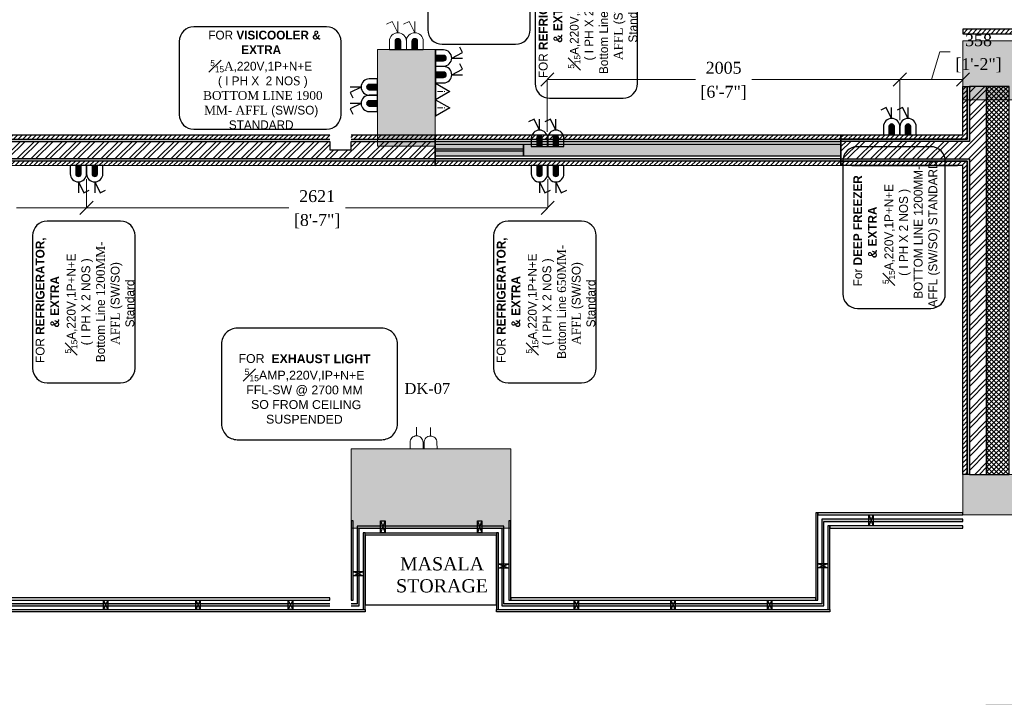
# Model space of a CAD drawing. Extents: x 3940905 to 4145695, y 925352 to 1109797.
# Tile 879 of 1056: x 4062425 to 4068023, y 1044466 to 1048318. Entities that reach past the tile are written whole.
import ezdxf
from ezdxf.enums import TextEntityAlignment as Align

# ---------------------------------------------------------------- set-up
doc = ezdxf.new("R2010")
doc.units = 0
doc.header["$LTSCALE"] = 750
doc.header["$MEASUREMENT"] = 0
doc.header["$PDMODE"] = 35
doc.header["$PDSIZE"] = 150
doc.layers.get('0').update_dxf_attribs({"linetype": 'CONTINUOUS', "lineweight": 0})
doc.layers.get('Defpoints').update_dxf_attribs({"linetype": 'CONTINUOUS'})
for name, color, linetype, lineweight in [('CIVIL WALLS', 7, 'CONTINUOUS', 30), ('CKD Dimensions', 7, 'CONTINUOUS', 0), ('CKD Equipments', 252, 'CONTINUOUS', 0), ('CKD-Electrical Point', 7, 'CONTINUOUS', 25), ('CKD-Electrical Text', 7, 'CONTINUOUS', 25), ('COLUMN', 1, 'CONTINUOUS', 9), ('ELE-TEXT', 255, 'CONTINUOUS', 25), ('FURN', 15, 'CONTINUOUS', 5)]:
    doc.layers.add(name, color=color, linetype=linetype, lineweight=lineweight)
for name, color, linetype in [('ELECTRICAL', 1, 'CONTINUOUS'), ('GLASS', 5, 'CONTINUOUS'), ('PARTITION', 16, 'CONTINUOUS'), ('PDF_A - TEXT', 7, 'CONTINUOUS'), ('S-Hatch_8', 7, 'CONTINUOUS'), ('SYM-ELECT', 240, 'CONTINUOUS'), ('TEXT', 7, 'CONTINUOUS')]:
    doc.layers.add(name, color=color, linetype=linetype)
doc.styles.add('ARIAL', font='arial.ttf')
doc.styles.add('CKD_Dimension Text', font='BOOKOS.TTF')
doc.dimstyles.new('CKD-Dimensions', dxfattribs={"dimscale": 1.5, "dimtxt": 45, "dimasz": 50, "dimexe": 0, "dimexo": 20, "dimgap": 20, "dimtad": 0, "dimdec": 0, "dimzin": 4, "dimdsep": 46, "dimtxsty": 'CKD_Dimension Text', "dimblk": 'OBLIQUE', "dimcen": 12, "dimclrd": 150, "dimclre": 150, "dimclrt": 7, "dimazin": 2, "dimtfac": 1, "dimtdec": 0, "dimtofl": 0, "dimtmove": 1, "dimatfit": 2, "dimfxl": 1, "dimtfillclr": 7, "dimtolj": 1, "dimtzin": 0, "dimlwd": -1, "dimlwe": -1, "dimarcsym": 0})
pattern_1 = [(45, (84350.27, 4605.532), (-13.25825215, 13.25825215), [])]
pattern_2 = [(50, (84350.27, 4605.532), (21.51780548, -1.88256405), [2.25, -24.75]), (355, (84350.27, 4605.532), (-4.16254001, 22.56576401), [1.8, -19.8]), (100.45144446, (84352.063, 4605.375), (17.3552654, 20.68319973), [1.91220576, -21.03426336]), (46.1842, (84350.27, 4611.532), (32.01723992, -4.96557842), [3.375, -37.125]), (96.6356355, (84352.938, 4611.118), (28.03985837, 29.22355802), [2.86831026, -31.5514128]), (351.184164, (84350.27, 4611.53), (28.03985835, 29.223558), [2.7, -29.70000003]), (21, (84353.27, 4610.032), (17.90721156, -12.07856672), [2.25, -24.75]), (326, (84353.27, 4610.032), (7.29945996, 21.75450135), [1.8, -19.8]), (71.45144474, (84354.762, 4609.025), (25.2066713, 9.67593458), [1.9122057, -21.03426336]), (37.5, (84350.2695, 4605.5316), (0.36479566, 9.986815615), [0, -19.56, 0, -20.1, 0, -19.875]), (7.5, (84350.27, 4605.532), (7.892086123, 11.832351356), [0, -11.46, 0, -19.11, 0, -7.575]), (327.5, (84343.5795, 4605.5316), (16.014673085, -0.676646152), [0, -7.5, 0, -23.4, 0, -31.05]), (317.5, (84340.58, 4605.532), (17.49558508, 3.00314947), [0, -9.75, 0, -15.54, 0, -22.05])]
pattern_3 = [(45, (84350.27, 4605.53), (-39.77475644, 39.77475644), []), (45, (84376.786, 4605.53), (-39.77475644, 39.77475644), [])]

# ---------------------------------------------------------------- blocks, each defined once
blk = doc.blocks.new('COLUMN')
at = {"layer": 'COLUMN'}
h = blk.add_hatch(color=1, dxfattribs=at)
h.dxf.hatch_style = 1
h.paths.add_polyline_path([(2683499, 965771.1), (2684448, 965771.1), (2684448, 965331.1), (2683499, 965331.1)])
h.paths.add_polyline_path([(2684238, 970191.1), (2683499, 970191.1), (2683499, 969191.1), (2684238, 969191.1)])
h.paths.add_polyline_path([(2687443, 969266.1), (2687038, 969266.1), (2687038, 970031.1), (2687443, 970031.1)])
h.paths.add_polyline_path([(2687108, 972041.4), (2687644, 972041.4), (2687644, 971756.1), (2687108, 971756.1)])
h.paths.add_polyline_path([(2683499, 973491.1), (2684408, 973491.1), (2684408, 973041.1), (2683499, 973041.1)])
h.paths.add_polyline_path([(2683649, 975761.1), (2683978, 975761.1), (2683978, 975211.1), (2683649, 975211.1)])
h.paths.add_polyline_path([(2686978, 975811.1), (2687728, 975811.1), (2687728, 975476.1), (2686978, 975476.1)])
h.paths.add_polyline_path([(2689869, 975851.1), (2689028, 975851.1), (2689028, 975556.1), (2689869, 975556.1)])
h.paths.add_polyline_path([(2686978, 973346.1), (2687644, 973346.1), (2687644, 973116.1), (2686978, 973116.1)])
h.paths.add_polyline_path([(2683824, 977646.1), (2684029, 977646.1), (2684029, 977211.1), (2683824, 977211.1)])
h.paths.add_polyline_path([(2683824, 979911.1), (2684104, 979911.1), (2684104, 980241.1), (2683824, 980241.1)])
h.paths.add_polyline_path([(2687804, 979891.1), (2688004, 979891.1), (2688004, 980241.1), (2687804, 980241.1)])
h.paths.add_polyline_path([(2691584, 979836.1), (2692014, 979836.1), (2692014, 980241.1), (2691584, 980241.1)])
h.paths.add_polyline_path([(2691696, 977346.1), (2692014, 977346.1), (2692014, 976786.1), (2691696, 976786.1)])
h.paths.add_polyline_path([(2687443, 965841.1), (2686813, 965841.1), (2686813, 965401.1), (2687443, 965401.1)])
h.paths.add_polyline_path([(2687468, 963421.1), (2686703, 963421.1), (2686703, 962976.1), (2687468, 962976.1)])
h.paths.add_polyline_path([(2684168, 963191.1), (2683399, 963191.1), (2683399, 962446.1), (2684168, 962446.1)])
h.paths.add_polyline_path([(2684448, 958916.1), (2683399, 958916.1), (2683399, 959356.1), (2684448, 959356.1)])
h.paths.add_polyline_path([(2684448, 957356.1), (2683414, 957356.1), (2683414, 956916.1), (2684448, 956916.1)])
h.paths.add_polyline_path([(2687458, 957436.1), (2686708, 957436.1), (2686708, 956996.1), (2687458, 956996.1)])
h.paths.add_polyline_path([(2687453, 959516.1), (2686693, 959516.1), (2686693, 959086.1), (2687453, 959086.1)])
h.paths.add_polyline_path([(2683414, 953326.1), (2684313, 953326.1), (2684313, 953776.1), (2683414, 953776.1)])
h.paths.add_polyline_path([(2683294, 952396.1), (2683768, 952396.1), (2683768, 951976.1), (2683294, 951976.1)])
h.paths.add_polyline_path([(2682464, 977841.1), (2681834, 977841.1), (2681834, 977051.1), (2682464, 977051.1)])
at = {"color": 2}
for points in [[(2686978, 975811.1), (2687728, 975811.1), (2687728, 975476.1), (2686978, 975476.1)], [(2683649, 975761.1), (2683978, 975761.1), (2683978, 975211.1), (2683649, 975211.1)], [(2683499, 973491.1), (2684408, 973491.1), (2684408, 973041.1), (2683499, 973041.1)], [(2686978, 973346.1), (2687644, 973346.1), (2687644, 973116.1), (2686978, 973116.1)]]:
    blk.add_lwpolyline(points, close=True, dxfattribs=at)
at = {"layer": 'COLUMN', "color": 1}
for points in [[(2686978, 975811.1), (2687728, 975811.1), (2687728, 975476.1), (2686978, 975476.1)], [(2683649, 975761.1), (2683978, 975761.1), (2683978, 975211.1), (2683649, 975211.1)], [(2683499, 973491.1), (2684408, 973491.1), (2684408, 973041.1), (2683499, 973041.1)], [(2686978, 973346.1), (2687644, 973346.1), (2687644, 973116.1), (2686978, 973116.1)]]:
    blk.add_lwpolyline(points, close=True, dxfattribs=at)
blk = doc.blocks.new('A$C41F15E28')
at = {"layer": 'CKD-Electrical Point'}
blk.add_hatch(color=7, dxfattribs=at).paths.add_polyline_path([(15.5, 0), (-15.5, 0), (-15.5, -46.4, 0.414214), (0, -61.9, 0.414214), (15.5, -46.4)])
at = {"layer": 'CKD-Electrical Point', "color": 7}
for p, q in [((0, -92.9), (-31, -154.8)), ((0, -92.9), (0, -154.8)), ((-31, -154.8), (-61.9, -139.3))]:
    blk.add_line(p, q, dxfattribs=at)
blk.add_lwpolyline([(-46.4, 0), (46.4, 0), (46.4, -46.4, -0.414214), (0, -92.9), (0, -92.9, -0.414214), (-46.4, -46.4), (-46.4, 0)], format="xyb", dxfattribs=at)
blk.add_lwpolyline([(-15.5, 0), (15.5, 0), (15.5, -46.4, -0.414214), (0, -61.9, -0.414214), (-15.5, -46.4)], format="xyb", close=True, dxfattribs=at)
blk = doc.blocks.new('WQEREYTI')
at = {"layer": 'CKD-Electrical Point', "lineweight": 0}
blk.add_hatch(color=4, dxfattribs=at).paths.add_polyline_path([(5560326.96, 630080.87), (5560326.96, 630079.63), (5560328.82, 630079.63, 0.414214), (5560329.44, 630080.25, 0.414214), (5560328.82, 630080.87)])
at = {"layer": 'CKD-Electrical Point', "color": 4, "lineweight": 0}
for p, q in [((5560330.68, 630080.25), (5560333.16, 630080.25)), ((5560330.68, 630080.25), (5560333.16, 630079.01)), ((5560333.16, 630079.01), (5560332.54, 630077.77))]:
    blk.add_line(p, q, dxfattribs=at)
blk.add_lwpolyline([(5560326.96, 630078.39), (5560326.96, 630082.11), (5560328.82, 630082.11, -0.414214), (5560330.68, 630080.25), (5560330.68, 630080.25, -0.414214), (5560328.82, 630078.39), (5560326.96, 630078.39)], format="xyb", dxfattribs=at)
blk.add_lwpolyline([(5560326.96, 630079.63), (5560326.96, 630080.87), (5560328.82, 630080.87, -0.414214), (5560329.44, 630080.25, -0.414214), (5560328.82, 630079.63)], format="xyb", close=True, dxfattribs=at)
blk = doc.blocks.new('socket int')
at = {"color": 0}
for p, q in [((-40, 0), (0, 69.3)), ((0, 69.3), (40, 0)), ((-40, 0), (40, 0))]:
    blk.add_line(p, q, dxfattribs=at)
at = {"color": 0, "style": 'ARIAL'}
blk.add_text('i', height=36, dxfattribs=at).set_placement((0, 26.4), align=Align.MIDDLE_CENTER)
blk = doc.blocks.new('A$C16B70BD9')
at = {"layer": 'ELECTRICAL', "color": 5, "lineweight": 0}
blk.add_line((-92.3, 0), (-154.3, 0), dxfattribs=at)
blk.add_lwpolyline([(0, 46.4), (0, -46.4), (-46.4, -46.4, -0.414214), (-92.9, 0), (-92.9, 0, -0.414214), (-46.4, 46.4), (0, 46.4)], format="xyb", dxfattribs=at)
blk = doc.blocks.new('G$C33108670')
at = {"layer": 'ELECTRICAL', "color": 251, "xscale": -0.792480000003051, "yscale": 0.7924800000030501, "zscale": 0.7924800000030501, "rotation": 90.3122168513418}
blk.add_blockref('A$C16B70BD9', (37, 0.2, -0.9), dxfattribs=at)
blk = doc.blocks.new('_Oblique')
at = {"color": 0, "linetype": 'ByBlock', "lineweight": -2, "transparency": 16777216}
blk.add_line((-0.5, -0.5), (0.5, 0.5), dxfattribs=at)
blk = doc.blocks.new('*D845')
at = {"layer": 'CKD Dimensions', "color": 150}
for p, q in [((4067655.8, 1048135.5), (4067608.6, 1047978.3)), ((4067715.8, 1048135.5), (4067655.8, 1048135.5)), ((4067429.4, 1047747.1), (4067429.4, 1047978.3)), ((4067787.7, 1047978.3), (4067429.4, 1047978.3)), ((4067787.7, 1047693.8), (4067787.7, 1047978.3))]:
    blk.add_line(p, q, dxfattribs=at)
at = {"layer": 'Defpoints', "color": 0}
for p in [(4067429.4, 1047978.3), (4067429.4, 1047717.1), (4067787.7, 1047663.8)]:
    blk.add_point(p, dxfattribs=at)
at = {"layer": 'CKD Dimensions', "color": 150, "linetype": 'ByBlock', "xscale": 75, "yscale": 75, "zscale": 75, "rotation": 180}
blk.add_blockref('_Oblique', (4067429.4, 1047978.3), dxfattribs=at)
at = {"layer": 'CKD Dimensions', "color": 150, "linetype": 'ByBlock', "xscale": 75, "yscale": 75, "zscale": 75}
blk.add_blockref('_Oblique', (4067787.7, 1047978.3), dxfattribs=at)
at = {"layer": 'CKD Dimensions', "color": 7, "lineweight": 0, "char_height": 67.5, "attachment_point": 5, "style": 'CKD_Dimension Text'}
for s, insert in [('\\A1;358', (4067876.4, 1048201)), ('\\A1;[1\'-2"]', (4067876.4, 1048058.8))]:
    blk.add_mtext(s, dxfattribs=dict(at, insert=insert))
blk = doc.blocks.new('*D846')
at = {"layer": 'CKD Dimensions', "color": 150}
for p, q in [((4065424.7, 1047681.3), (4065424.7, 1047978.3)), ((4065424.7, 1047978.3), (4066266.4, 1047978.3)), ((4067429.4, 1047978.3), (4066587.7, 1047978.3)), ((4067429.4, 1047747.1), (4067429.4, 1047978.3))]:
    blk.add_line(p, q, dxfattribs=at)
at = {"layer": 'Defpoints', "color": 0}
for p in [(4065424.7, 1047978.3), (4067429.4, 1047717.1), (4065424.7, 1047651.3)]:
    blk.add_point(p, dxfattribs=at)
at = {"layer": 'CKD Dimensions', "color": 150, "linetype": 'ByBlock', "xscale": 75, "yscale": 75, "zscale": 75, "rotation": 180}
blk.add_blockref('_Oblique', (4065424.7, 1047978.3), dxfattribs=at)
at = {"layer": 'CKD Dimensions', "color": 150, "linetype": 'ByBlock', "xscale": 75, "yscale": 75, "zscale": 75}
blk.add_blockref('_Oblique', (4067429.4, 1047978.3), dxfattribs=at)
at = {"layer": 'CKD Dimensions', "color": 7, "lineweight": 0, "char_height": 67.5, "attachment_point": 5, "style": 'CKD_Dimension Text'}
for s, insert in [('\\A1;2005', (4066427.1, 1048044.4)), ('\\A1;[6\'-7"]', (4066427.1, 1047901.6))]:
    blk.add_mtext(s, dxfattribs=dict(at, insert=insert))
blk = doc.blocks.new('*D847')
at = {"layer": 'CKD Dimensions', "color": 150}
for p, q in [((4061686.7, 1047423.6), (4061686.7, 1047249.1)), ((4062805.2, 1047411.7), (4062805.2, 1047249.1)), ((4061686.7, 1047249.1), (4062085.3, 1047249.1)), ((4062805.2, 1047249.1), (4062406.6, 1047249.1))]:
    blk.add_line(p, q, dxfattribs=at)
at = {"layer": 'Defpoints', "color": 0}
for p in [(4061686.7, 1047453.6), (4062805.2, 1047441.7), (4062805.2, 1047249.1)]:
    blk.add_point(p, dxfattribs=at)
at = {"layer": 'CKD Dimensions', "color": 150, "linetype": 'ByBlock', "xscale": 75, "yscale": 75, "zscale": 75, "rotation": 180}
blk.add_blockref('_Oblique', (4061686.7, 1047249.1), dxfattribs=at)
at = {"layer": 'CKD Dimensions', "color": 150, "linetype": 'ByBlock', "xscale": 75, "yscale": 75, "zscale": 75}
blk.add_blockref('_Oblique', (4062805.2, 1047249.1), dxfattribs=at)
at = {"layer": 'CKD Dimensions', "color": 7, "lineweight": 0, "char_height": 67.5, "attachment_point": 5, "style": 'CKD_Dimension Text'}
for s, insert in [('\\A1;1119', (4062246, 1047314)), ('\\A1;[3\'-8"]', (4062246, 1047172.4))]:
    blk.add_mtext(s, dxfattribs=dict(at, insert=insert))
blk = doc.blocks.new('*D848')
at = {"layer": 'CKD Dimensions', "color": 150}
for p, q in [((4062805.2, 1047412.2), (4062805.2, 1047249.1)), ((4065426.7, 1047412), (4065426.7, 1047249.1)), ((4062805.2, 1047249.1), (4063955.3, 1047249.1)), ((4065426.7, 1047249.1), (4064276.6, 1047249.1))]:
    blk.add_line(p, q, dxfattribs=at)
at = {"layer": 'Defpoints', "color": 0}
for p in [(4062805.2, 1047442.2), (4065426.7, 1047442), (4065426.7, 1047249.1)]:
    blk.add_point(p, dxfattribs=at)
at = {"layer": 'CKD Dimensions', "color": 150, "linetype": 'ByBlock', "xscale": 75, "yscale": 75, "zscale": 75, "rotation": 180}
blk.add_blockref('_Oblique', (4062805.2, 1047249.1), dxfattribs=at)
at = {"layer": 'CKD Dimensions', "color": 150, "linetype": 'ByBlock', "xscale": 75, "yscale": 75, "zscale": 75}
blk.add_blockref('_Oblique', (4065426.7, 1047249.1), dxfattribs=at)
at = {"layer": 'CKD Dimensions', "color": 7, "lineweight": 0, "char_height": 67.5, "attachment_point": 5, "style": 'CKD_Dimension Text'}
for s, insert in [('\\A1;2621', (4064115.9, 1047314.6)), ('\\A1;[8\'-7"]', (4064115.9, 1047172.4))]:
    blk.add_mtext(s, dxfattribs=dict(at, insert=insert))

msp = doc.modelspace()

# ---------------------------------------------------------------- hatches: boundary and pattern name
at = {"layer": 'CIVIL WALLS', "true_color": 0x136734}
h = msp.add_hatch(dxfattribs=at)
h.set_pattern_fill('AR-CONC', color=116, scale=3)
h.set_pattern_definition(pattern_2)
h.paths.add_polyline_path([(4067812.5, 1045733.3), (4067812.5, 1047513.8), (4067093.7, 1047513.8), (4067093.7, 1047638.8), (4067812.5, 1047638.8), (4067812.5, 1047938.4), (4067825, 1047938.4), (4067825, 1047626.3), (4067093.7, 1047626.3), (4067093.7, 1047526.3), (4067825, 1047526.3), (4067825, 1045733.3)])
h = msp.add_hatch(dxfattribs=at)
h.set_pattern_fill('AR-CONC', color=116, scale=3)
h.set_pattern_definition(pattern_2)
h.paths.add_polyline_path([(4064787.8, 1047638.6), (4064787.8, 1047526.3), (4061649.2, 1047526.3), (4061649.2, 1046820.3), (4061549.2, 1046820.3), (4061549.2, 1047626.3), (4064188.8, 1047626.3), (4064188.8, 1047638.8)])
h.paths.add_polyline_path([(4064787.8, 1047626.3), (4064787.8, 1047513.8), (4061661.7, 1047513.8), (4061661.7, 1046807.8), (4061536.7, 1046807.8), (4061536.7, 1047638.8), (4064308.8, 1047638.8), (4064308.7, 1047626.3)])
h.paths.add_polyline_path([(4061649.2, 1045846.4), (4061549.2, 1045846.4), (4061549.2, 1044990.1), (4061649.2, 1044990.1)], flags=16)
h.paths.add_polyline_path([(4061661.7, 1045858.9), (4061536.7, 1045858.9), (4061536.7, 1044977.6), (4061661.7, 1044977.6)])
h = msp.add_hatch(dxfattribs=at)
h.set_pattern_fill('AR-CONC', color=116, scale=3)
h.set_pattern_definition(pattern_2)
h.paths.add_polyline_path([(4064787.7, 1047638.6), (4067093.7, 1047638.8), (4067093.7, 1047513.8), (4064787.7, 1047513.6)])
h.paths.add_polyline_path([(4064787.7, 1047626.1), (4067093.7, 1047626.3), (4067093.7, 1047526.3), (4064787.7, 1047526.1)], flags=17)
at = {"layer": 'GLASS'}
h = msp.add_hatch(color=4, dxfattribs=at)
h.dxf.hatch_style = 1
h.paths.add_polyline_path([(4065288.7, 1047609.9), (4067093.7, 1047609.9), (4067093.7, 1047542.8), (4065288.7, 1047542.8)])
h = msp.add_hatch(color=5, dxfattribs=at)
h.dxf.hatch_style = 1
h.paths.add_polyline_path([(4064188.8, 1044985.6), (4064188.8, 1044997.6), (4062046.2, 1044997.6), (4062046.2, 1044985.6)])
h.paths.add_polyline_path([(4064308.8, 1044997.6), (4064308.8, 1044985.6), (4064354.8, 1044985.6), (4064354.8, 1045427.3), (4065165.8, 1045427.3), (4065165.8, 1044985.6), (4066996.8, 1044985.6), (4066997.1, 1045465.8), (4067787.8, 1045465.8), (4067787.8, 1045477.8), (4066985.1, 1045477.8), (4066984.8, 1044997.6), (4065177.8, 1044997.6), (4065177.8, 1045439.3), (4064342.8, 1045439.3), (4064342.8, 1044997.6)])
at = {"layer": 'S-Hatch_8'}
h = msp.add_hatch(dxfattribs=at)
h.set_pattern_fill('ANSI31', color=6, scale=150)
h.set_pattern_definition(pattern_1)
h.paths.add_polyline_path([(4061661.7, 1045858.9), (4061536.7, 1045858.9), (4061536.7, 1044977.6), (4061661.7, 1044977.6)], flags=16)
h.paths.add_polyline_path([(4061686.7, 1045883.9), (4061511.7, 1045883.9), (4061511.7, 1044952.6), (4061686.7, 1044952.6)])
h.paths.add_polyline_path([(4064787.8, 1047638.8), (4064787.8, 1047513.8), (4061661.7, 1047513.8), (4061661.7, 1046807.8), (4061536.7, 1046807.8), (4061536.7, 1047638.8)], flags=16)
h.paths.add_polyline_path([(4068087.6, 1046908.3), (4069738.9, 1046908.3), (4069738.9, 1046783.3), (4068087.6, 1046783.3)], flags=17)
h.paths.add_polyline_path([(4068087.6, 1046933.3), (4069763.9, 1046933.3), (4069763.9, 1046758.3), (4068087.6, 1046758.3)])
h.paths.add_polyline_path([(4069613.9, 1045578.1), (4069613.9, 1046008.3), (4069738.9, 1046008.3), (4069738.9, 1045578.1), (4070763.9, 1045578.1), (4070763.9, 1045453), (4068387.8, 1045452.9), (4068387.8, 1045578)], flags=16)
h.paths.add_polyline_path([(4069588.9, 1045603), (4069588.9, 1046008.3), (4069763.9, 1046008.3), (4069763.9, 1045603), (4070788.9, 1045603), (4070788.9, 1045428), (4068387.8, 1045428), (4068387.8, 1045603)])
h.paths.add_polyline_path([(4073578.6, 1046063.5), (4073577, 1048339), (4073466.1, 1048338.8), (4073466.1, 1047313.8), (4072138.9, 1047313.8), (4072138.9, 1048397.8), (4072013.9, 1048397.8), (4072013.9, 1045150.7), (4072138.9, 1045150.7), (4072138.9, 1047188.8), (4073466.1, 1047188.8), (4073466.1, 1046188.2), (4072938.9, 1046188.3), (4072938.9, 1046063.3)], flags=17)
h.paths.add_polyline_path([(4073577, 1048363.8), (4073441.1, 1048363.8), (4073441.1, 1047338.8), (4072163.9, 1047338.8), (4072163.9, 1048422.8), (4071988.9, 1048422.8), (4071988.9, 1045125.7), (4072163.9, 1045125.7), (4072163.9, 1047163.8), (4073441.1, 1047163.8), (4073441.1, 1046213.2), (4072913.9, 1046213.3), (4072913.9, 1046038.3), (4073578.6, 1046038.7)])
h.paths.add_polyline_path([(4072138.9, 1049411.6), (4072505.5, 1049411.6), (4072505.5, 1049536.6), (4072015.4, 1049536.6), (4072015.4, 1049197.8), (4072138.9, 1049197.8)], flags=16)
h.paths.add_polyline_path([(4072163.9, 1049386.6), (4072505.5, 1049386.6), (4072505.5, 1049561.6), (4071988.9, 1049561.6), (4071988.9, 1049172.8), (4072163.9, 1049172.8)])
h.paths.add_polyline_path([(4070133.4, 1049411.6), (4070133.4, 1052372.8), (4070258.4, 1052372.8), (4070258.4, 1049536.6), (4071063.1, 1049536.6), (4071063.1, 1049411.6)], flags=16)
h.paths.add_polyline_path([(4070108.4, 1049386.6), (4070108.4, 1052397.8), (4070283.4, 1052397.8), (4070283.4, 1049561.6), (4071088.1, 1049561.6), (4071088.1, 1049386.6)])
h.paths.add_polyline_path([(4064308.8, 1047663.8), (4064308.8, 1047638.8), (4064188.8, 1047638.8), (4064188.8, 1047663.8), (4061511.7, 1047663.8), (4061511.7, 1046782.8), (4061686.7, 1046782.8), (4061686.7, 1047488.8), (4064787.8, 1047488.3), (4064787.8, 1047663.8)])
h = msp.add_hatch(dxfattribs=at)
h.set_pattern_fill('ANSI31', color=6, scale=150)
h.set_pattern_definition(pattern_1)
h.paths.add_polyline_path([(4070437.8, 1048113.6), (4070437.8, 1048090.8), (4070613.9, 1048088.6), (4070614, 1046353.1), (4070789, 1046353.1), (4070789, 1047163.8), (4071088.5, 1047163.8), (4071088.5, 1047338.8), (4070789, 1047338.8), (4070788.9, 1048263.6), (4067787.8, 1048263.6), (4067787.8, 1048238.2), (4070763.9, 1048238.3), (4070764, 1047313.8), (4071063.5, 1047313.8), (4071063.5, 1047188.8), (4070764, 1047188.8), (4070764, 1046353.1), (4070639, 1046353.1), (4070638.9, 1048113.6)])
h = msp.add_hatch(dxfattribs=at)
h.set_pattern_fill('ANSI31', color=6, scale=150)
h.set_pattern_definition(pattern_1)
h.paths.add_polyline_path([(4067812.5, 1047938.4), (4067812.5, 1047638.8), (4067093.7, 1047638.8), (4067093.7, 1047513.8), (4067812.7, 1047513.8), (4067812.5, 1045733.3), (4067787.5, 1045733.3), (4067787.7, 1047488.8), (4067093.7, 1047488.8), (4067093.7, 1047663.8), (4067787.7, 1047663.8), (4067787.8, 1047938.4)])
at = {"layer": 'S-Hatch_8', "true_color": 0x636466}
h = msp.add_hatch(dxfattribs=at)
h.set_pattern_fill('ANSI32', color=251, scale=150)
h.set_pattern_definition(pattern_3)
h.paths.add_polyline_path([(4067825, 1047526.3), (4067825, 1045732.8), (4067922.6, 1045732.8), (4067922.6, 1047938), (4067825, 1047938), (4067825, 1047626.3), (4067093.7, 1047626.3), (4067093.7, 1047526.3)])
at = {"layer": 'S-Hatch_8', "true_color": 0xf8991e}
h = msp.add_hatch(dxfattribs=at)
h.set_pattern_fill('ANSI37', color=30, scale=150)
h.set_pattern_definition([(45, (84350.27, 4605.532), (-13.25825215, 13.25825215), []), (135, (84350.27, 4605.532), (-13.25825215, -13.25825215), [])])
h.paths.add_polyline_path([(4068050.1, 1047938.4), (4067922.6, 1047938.4), (4067922.6, 1045732.8), (4068050.1, 1045732.8)])
at = {"layer": 'S-Hatch_8', "true_color": 0x636466}
h = msp.add_hatch(dxfattribs=at)
h.set_pattern_fill('ANSI32', color=251, scale=150)
h.set_pattern_definition(pattern_3)
h.paths.add_polyline_path([(4064787.8, 1047626.3), (4064787.8, 1047526.3), (4061649.2, 1047526.3), (4061649.2, 1046820.3), (4061549.2, 1046820.3), (4061549.2, 1047626.3), (4064188.8, 1047626.3), (4064188.8, 1047578.4), (4064308.8, 1047578.4), (4064308.8, 1047626.3)])
at = {"layer": 'S-Hatch_8'}
h = msp.add_hatch(dxfattribs=at)
h.set_pattern_fill('ANSI31', color=6, scale=150)
h.set_pattern_definition(pattern_1)
h.paths.add_polyline_path([(4064787.8, 1047663.8), (4067093.7, 1047663.8), (4067093.7, 1047488.8), (4064787.8, 1047488.8)])
h.paths.add_polyline_path([(4064787.8, 1047638.8), (4067093.7, 1047638.8), (4067093.7, 1047513.8), (4064787.8, 1047513.8)], flags=17)
at = {"layer": 'S-Hatch_8', "true_color": 0xffffff}
h = msp.add_hatch(color=7, dxfattribs=at)
h.dxf.hatch_style = 1
h.paths.add_polyline_path([(4064787.8, 1047609.9), (4065288.7, 1047609.9), (4065288.7, 1047542.8), (4064787.8, 1047542.8)])

# ---------------------------------------------------------------- linework, layer by layer
at = {"layer": 'CIVIL WALLS', "color": 6}
for points in [[(4070613.9, 1047943.3), (4070614, 1046353.1), (4070789, 1046353.1), (4070789, 1047163.8), (4071088.5, 1047163.8), (4071088.5, 1047338.8), (4070789, 1047338.8), (4070788.9, 1048263.6), (4067787.8, 1048263.6), (4067787.8, 1048238.2), (4070763.9, 1048238.3), (4070764, 1047313.8), (4071063.5, 1047313.8), (4071063.5, 1047188.8), (4070764, 1047188.8), (4070764, 1046353.1), (4070639, 1046353.1), (4070638.9, 1048113.6), (4070437.8, 1048113.6), (4070437.8, 1048088.6), (4070613.9, 1048088.6)], [(4064787.8, 1047663.8), (4067093.7, 1047663.8), (4067093.7, 1047488.8), (4064787.7, 1047488.3)]]:
    msp.add_lwpolyline(points, close=True, dxfattribs=at)
for points in [[(4067812.5, 1047938.4), (4067812.5, 1047638.8), (4067093.7, 1047638.8), (4067093.7, 1047513.8), (4067812.7, 1047513.8), (4067812.5, 1045733.3), (4067787.5, 1045733.3), (4067787.7, 1047488.8), (4067093.7, 1047488.8), (4067093.7, 1047663.8), (4067787.7, 1047663.8), (4067787.8, 1047938.4), (4067812.5, 1047938.4)], [(4064308.8, 1047663.8), (4064458.8, 1047663.8), (4064787.8, 1047663.8), (4064787.8, 1047488.3), (4061686.7, 1047488.8), (4061686.7, 1046782.8), (4061511.7, 1046782.8), (4061511.7, 1047663.8), (4064188.8, 1047663.8)]]:
    msp.add_lwpolyline(points, dxfattribs=at)
at = {"layer": 'CIVIL WALLS', "color": 116, "true_color": 0x136734}
for points in [[(4067812.5, 1045733.3), (4067812.5, 1047513.8), (4067093.7, 1047513.8), (4067093.7, 1047638.8), (4067812.5, 1047638.8), (4067812.5, 1047938.4), (4067825, 1047938.4), (4067825, 1047626.3), (4067093.7, 1047626.3), (4067093.7, 1047526.3), (4067825, 1047526.3), (4067825, 1045733.3), (4067812.5, 1045733.3)], [(4064787.8, 1047638.8), (4067093.7, 1047638.8), (4067093.7, 1047513.8), (4064787.8, 1047513.8)]]:
    msp.add_lwpolyline(points, close=True, dxfattribs=at)
at = {"layer": 'CIVIL WALLS'}
for points in [[(4067825, 1047526.3), (4067825, 1045732.8), (4067922.6, 1045732.8), (4067922.6, 1047938), (4067825, 1047938), (4067825, 1047626.3), (4067093.7, 1047626.3), (4067093.7, 1047526.3)], [(4068050.1, 1047938), (4067922.6, 1047938), (4067922.6, 1045732.8), (4068050.1, 1045732.8)], [(4064787.8, 1047626.3), (4064787.8, 1047526.3), (4061649.2, 1047526.3), (4061649.2, 1046820.3), (4061549.2, 1046820.3), (4061549.2, 1047626.3), (4064188.8, 1047626.3), (4064188.8, 1047578.4), (4064308.8, 1047578.4), (4064308.8, 1047626.3)], [(4064787.8, 1047626.3), (4067093.7, 1047626.3), (4067093.7, 1047526.3), (4064787.8, 1047526.3)]]:
    msp.add_lwpolyline(points, close=True, dxfattribs=at)
at = {"layer": 'CIVIL WALLS', "color": 116, "true_color": 0x136734}
msp.add_lwpolyline([(4064308.8, 1047638.8), (4064458.7, 1047638.8), (4064787.8, 1047638.8), (4064787.8, 1047513.8), (4061661.7, 1047513.8), (4061661.7, 1046807.8), (4061536.7, 1046807.8), (4061536.7, 1047638.8), (4064188.8, 1047638.8)], dxfattribs=at)
at = {"layer": 'CKD Equipments', "color": 252}
for p, q in [((4067156.8, 1047486.9), (4067757, 1047486.9)), ((4067787.2, 1045955.2), (4067787.2, 1045513.9)), ((4067787.2, 1045513.9), (4066959.9, 1045513.9))]:
    msp.add_line(p, q, dxfattribs=at)
at = {"layer": 'CKD-Electrical Text', "color": 7, "linetype": 'Continuous'}
for points, elevation in [([(4064827.4, 1048178.5), (4065244.7, 1048178.5, 0.414214), (4065327.3, 1048261.1), (4065327.3, 1049015.2, 0.414214), (4065244.7, 1049097.8), (4064827.4, 1049097.8, 0.414214), (4064744.8, 1049015.2), (4064744.8, 1048261.1, 0.414214)], -20730.4), ([(4065437.7, 1047872.3), (4065855.1, 1047872.3, 0.414214), (4065937.7, 1047954.9), (4065937.7, 1048709, 0.414214), (4065855.1, 1048791.7), (4065437.7, 1048791.7, 0.414214), (4065355.1, 1048709), (4065355.1, 1047954.9, 0.414214)], -20748.4), ([(4063332.4, 1048195.1), (4063332.4, 1047777.8, 0.414214), (4063415, 1047695.2), (4064169.2, 1047695.2, 0.414214), (4064251.8, 1047777.8), (4064251.8, 1048195.1, 0.414214), (4064169.2, 1048277.7), (4063415, 1048277.7, 0.414214)], -20730.4), ([(4067187.5, 1046677), (4067604.8, 1046677, 0.414214), (4067687.4, 1046759.6), (4067687.4, 1047513.7, 0.414214), (4067604.8, 1047596.3), (4067187.5, 1047596.3, 0.414214), (4067104.9, 1047513.7), (4067104.9, 1046759.6, 0.414214)], -20748.4), ([(4062580.8, 1046253.9), (4062998.2, 1046253.9, 0.414214), (4063080.8, 1046336.5), (4063080.8, 1047090.7, 0.414214), (4062998.2, 1047173.3), (4062580.8, 1047173.3, 0.414214), (4062498.2, 1047090.7), (4062498.2, 1046336.5, 0.414214)], -20748.4), ([(4065202.2, 1046253.8), (4065619.6, 1046253.8, 0.414214), (4065702.2, 1046336.4), (4065702.2, 1047090.5, 0.414214), (4065619.6, 1047173.1), (4065202.2, 1047173.1, 0.414214), (4065119.6, 1047090.5), (4065119.6, 1046336.4, 0.414214)], -20748.4), ([(4063572.3, 1046474.6), (4063572.3, 1046020.4, 0.414214), (4063662.2, 1045930.5), (4064483, 1045930.5, 0.414214), (4064572.9, 1046020.4), (4064572.9, 1046474.6, 0.414214), (4064483, 1046564.5), (4063662.2, 1046564.5, 0.414214)], -22563.7)]:
    msp.add_lwpolyline(points, format="xyb", close=True, dxfattribs=dict(at, elevation=elevation))
at = {"layer": 'FURN', "lineweight": 30}
msp.add_lwpolyline([(4064388.8, 1044990.8), (4065135.8, 1044990.8), (4065135.8, 1045388.3), (4064388.8, 1045388.3)], close=True, dxfattribs=at)
at = {"layer": 'GLASS', "lineweight": 30}
for p, q in [((4065288.7, 1047581.3), (4064787.8, 1047581.3)), ((4065288.7, 1047571.3), (4064787.8, 1047571.3))]:
    msp.add_line(p, q, dxfattribs=at)
for points in [[(4064787.8, 1047609.9), (4065288.7, 1047609.9), (4065288.7, 1047542.8), (4064787.8, 1047542.8)], [(4065288.7, 1047609.9), (4067093.7, 1047609.9), (4067093.7, 1047542.8), (4065288.7, 1047542.8)]]:
    msp.add_lwpolyline(points, close=True, dxfattribs=at)
at = {"layer": 'GLASS'}
for points in [[(4064308.8, 1044985.6), (4064354.8, 1044985.6), (4064354.8, 1045427.3), (4065165.8, 1045427.3), (4065165.8, 1044985.6), (4066996.8, 1044985.6), (4066997.1, 1045465.8), (4067787.8, 1045465.8), (4067787.8, 1045477.8), (4066985.1, 1045477.8), (4066984.8, 1044997.6), (4065177.8, 1044997.6), (4065177.8, 1045439.3), (4064342.8, 1045439.3), (4064342.8, 1044997.6), (4064308.8, 1044997.6)], [(4064188.8, 1044997.6), (4062046.2, 1044997.6), (4062046.2, 1044985.6), (4064188.8, 1044985.6)]]:
    msp.add_lwpolyline(points, dxfattribs=at)
at = {"layer": 'PARTITION', "color": 8, "ltscale": 2}
for p, q in [((4067276.9, 1045503.3), (4067251.9, 1045440.3)), ((4067251.9, 1045503.3), (4067276.9, 1045440.3)), ((4064501.9, 1045468.3), (4064476.9, 1045400.3)), ((4064476.9, 1045468.3), (4064501.9, 1045400.3)), ((4065051.9, 1045468.3), (4065026.9, 1045400.3)), ((4065026.9, 1045468.3), (4065051.9, 1045400.3)), ((4065147.8, 1045224.5), (4065205.8, 1045199.5)), ((4065147.8, 1045199.5), (4065205.8, 1045224.5)), ((4066963, 1045227), (4067019, 1045202)), ((4066963, 1045202), (4067019, 1045227)), ((4064320.8, 1045181), (4064376.8, 1045156)), ((4064320.8, 1045156), (4064376.8, 1045181)), ((4062926.9, 1045018.6), (4062901.9, 1044964.6)), ((4062901.9, 1045018.6), (4062926.9, 1044964.6)), ((4063451.9, 1045018.6), (4063426.9, 1044964.6)), ((4063426.9, 1045018.6), (4063451.9, 1044964.6)), ((4063976.9, 1045018.6), (4063951.9, 1044964.6)), ((4063951.9, 1045018.6), (4063976.9, 1044964.6)), ((4065601.9, 1045018.6), (4065576.9, 1044964.6)), ((4065576.9, 1045018.6), (4065601.9, 1044964.6)), ((4066151.9, 1045018.6), (4066126.9, 1044964.6)), ((4066126.9, 1045018.6), (4066151.9, 1044964.6)), ((4066701.9, 1045018.6), (4066676.9, 1044964.6)), ((4066676.9, 1045018.6), (4066701.9, 1044964.6))]:
    msp.add_line(p, q, dxfattribs=at)
at = {"layer": 'PARTITION', "ltscale": 2}
for points in [[(4066963, 1045018.6), (4066963, 1045515.3), (4066951, 1045515.3), (4066951, 1045018.6)], [(4067787.8, 1045515.3), (4066963, 1045515.3), (4066963, 1045503.3), (4067787.8, 1045503.3)], [(4064320.8, 1045018.6), (4064320.8, 1045468.3), (4064308.8, 1045468.3), (4064308.8, 1045018.6)], [(4065217.8, 1045018.6), (4065217.8, 1045468.3), (4065205.8, 1045468.3), (4065205.8, 1045018.6)], [(4067031, 1044964.6), (4067031, 1045440.3), (4067019, 1045440.3), (4067019, 1044964.6)], [(4067031, 1045428.3), (4067787.8, 1045428.3), (4067787.8, 1045440.3), (4067031, 1045440.3)], [(4064388.8, 1044964.6), (4064388.8, 1045400.3), (4064376.8, 1045400.3), (4064376.8, 1044964.6)], [(4065135.8, 1045388.3), (4064388.8, 1045388.3), (4064388.8, 1045400.3), (4065135.8, 1045400.3)], [(4065147.8, 1044964.6), (4065147.8, 1045400.3), (4065135.8, 1045400.3), (4065135.8, 1044964.6)], [(4064188.8, 1045030.6), (4061686.7, 1045030.6), (4061686.7, 1045018.6), (4064188.8, 1045018.6)], [(4066951, 1045030.6), (4065217.8, 1045030.6), (4065217.8, 1045018.6), (4066951, 1045018.6)], [(4064388.8, 1044952.6), (4061686.7, 1044952.6), (4061686.7, 1044964.6), (4064388.8, 1044964.6)], [(4067031, 1044952.6), (4065135.8, 1044952.6), (4065135.8, 1044964.6), (4067031, 1044964.6)]]:
    msp.add_lwpolyline(points, close=True, dxfattribs=at)
for points in [[(4067276.9, 1045503.3), (4067276.9, 1045440.3), (4067251.9, 1045440.3), (4067251.9, 1045503.3), (4067276.9, 1045503.3)], [(4064501.9, 1045468.3), (4064501.9, 1045400.3), (4064476.9, 1045400.3), (4064476.9, 1045468.3), (4064501.9, 1045468.3)], [(4065051.9, 1045468.3), (4065051.9, 1045400.3), (4065026.9, 1045400.3), (4065026.9, 1045468.3), (4065051.9, 1045468.3)], [(4065147.8, 1045224.5), (4065205.8, 1045224.5), (4065205.8, 1045199.5), (4065147.8, 1045199.5), (4065147.8, 1045224.5)], [(4066963, 1045227), (4067019, 1045227), (4067019, 1045202), (4066963, 1045202), (4066963, 1045227)], [(4064320.8, 1045181), (4064376.8, 1045181), (4064376.8, 1045156), (4064320.8, 1045156), (4064320.8, 1045181)], [(4062926.9, 1045018.6), (4062926.9, 1044964.6), (4062901.9, 1044964.6), (4062901.9, 1045018.6), (4062926.9, 1045018.6)], [(4063451.9, 1045018.6), (4063451.9, 1044964.6), (4063426.9, 1044964.6), (4063426.9, 1045018.6), (4063451.9, 1045018.6)], [(4063976.9, 1045018.6), (4063976.9, 1044964.6), (4063951.9, 1044964.6), (4063951.9, 1045018.6), (4063976.9, 1045018.6)], [(4065601.9, 1045018.6), (4065601.9, 1044964.6), (4065576.9, 1044964.6), (4065576.9, 1045018.6), (4065601.9, 1045018.6)], [(4066151.9, 1045018.6), (4066151.9, 1044964.6), (4066126.9, 1044964.6), (4066126.9, 1045018.6), (4066151.9, 1045018.6)], [(4066701.9, 1045018.6), (4066701.9, 1044964.6), (4066676.9, 1044964.6), (4066676.9, 1045018.6), (4066701.9, 1045018.6)]]:
    msp.add_lwpolyline(points, dxfattribs=at)

# ---------------------------------------------------------------- block references
at = {"layer": 'CKD Dimensions', "lineweight": 0}
for p in [(4064644.5, 1045878.4, 0.9), (4064723.8, 1045877.6, 0.9)]:
    msp.add_blockref('G$C33108670', p, dxfattribs=at)
at = {"layer": 'CKD-Electrical Point', "color": 2, "lineweight": 50, "xscale": -25.85241221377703, "yscale": 25.85241221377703, "zscale": 25.85241221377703, "rotation": 269.9999999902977}
for p in [(-12224519.1, -142699716.9), (-12224423.1, -142699716.9)]:
    msp.add_blockref('WQEREYTI', p, dxfattribs=at)
at = {"layer": 'CKD-Electrical Point', "color": 2, "lineweight": 50, "xscale": -1}
for p, rotation in [((4064458.8, 1047935.2), 270.0036111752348), ((4064458.8, 1047842.3), 270.0036111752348), ((4067382.5, 1047663.8), 180.0036111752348), ((4067475.4, 1047663.8), 180.0036111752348), ((4065380.2, 1047597.9, -141), 180.0036111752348), ((4065473.1, 1047597.9, -141), 180.0036111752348), ((4062758.8, 1047488.6), 0.00361117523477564), ((4062851.7, 1047488.6), 0.00361117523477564), ((4065380.2, 1047488.5), 0.00361117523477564), ((4065473.1, 1047488.5), 0.00361117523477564)]:
    msp.add_blockref('A$C41F15E28', p, dxfattribs=dict(at, rotation=rotation))
at = {"layer": 'COLUMN'}
msp.add_blockref('COLUMN', (1380809.8, 72387.2), dxfattribs=at)
at = {"layer": 'ELECTRICAL', "color": 2, "lineweight": 50, "xscale": -1, "rotation": 90.00361117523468}
for p in [(4064788.2, 1048099.9), (4064788.4, 1048005.1)]:
    msp.add_blockref('A$C41F15E28', p, dxfattribs=at)
at = {"layer": 'SYM-ELECT', "lineweight": 35, "xscale": 1.175999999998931, "yscale": 1.175999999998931, "zscale": 39.2, "rotation": 270.0025800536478}
msp.add_blockref('socket int', (4064788.6, 1047910.5, 0), dxfattribs=at)
at = {"layer": 'SYM-ELECT', "xscale": 1.175999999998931, "yscale": 1.175999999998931, "zscale": 39.2, "rotation": 270.0025800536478}
msp.add_blockref('socket int', (4064788.6, 1047816.4, 0), dxfattribs=at)

# ---------------------------------------------------------------- texts
at = {"layer": 'CKD-Electrical Text', "color": 4, "linetype": 'Continuous', "char_height": 50, "attachment_point": 5, "rotation": 90, "style": 'CKD_Dimension Text'}
for s, insert, width in [('{\\fCentury Gothic|b0|i0|c238|p34;\\C256;  FOR \\fCentury Gothic|b1|i0|c0|p34;REFRIGERATOR,\\P & EXTRA\\fCentury Gothic|b0|i0|c0|p34; \\P\\A1;{\\H0.7x;\\S5#15;}\\H1.00002x;A\\fCentury Gothic|b0|i0|c238|p34;,220V,1P+N+E \\P ( I PH X \\fCentury Gothic|b0|i0|c0|p34;2\\fCentury Gothic|b0|i0|c238|p34; NO\\fCentury Gothic|b0|i0|c0|p34;S\\fCentury Gothic|b0|i0|c238|p34; )\\fCentury Gothic|b0|i0|c0|p34; \\P\\fCentury Gothic|b0|i0|c238|p34; \\fCentury Gothic|b0|i0|c0|p34;Bottom Line \\fBookman Old Style|b0|i0|c0|p18;\\H0.99998x;650MM- AFFL\\fCentury Gothic|b0|i0|c238|p34; (SW/SO)\\fBookman Old Style|b0|i0|c0|p18; \\fCentury Gothic|b0|i0|c238|p34;Standard }', (4065656.6, 1048324), 751.232), ('{\\fCentury Gothic|b0|i0|c238|p34;\\C256;  For \\fCentury Gothic|b1|i0|c0|p34;DEEP FREEZER\\P & EXTRA \\P\\A1;\\fCentury Gothic|b0|i0|c0|p34;{\\H0.7x;\\S5#15;}A\\fCentury Gothic|b0|i0|c238|p34;,220V,1P+N+E \\P ( I PH X \\fCentury Gothic|b0|i0|c0|p34;2\\fCentury Gothic|b0|i0|c238|p34; NO\\fCentury Gothic|b0|i0|c0|p34;S\\fCentury Gothic|b0|i0|c238|p34; )\\fCentury Gothic|b0|i0|c0|p34; \\P\\fCentury Gothic|b0|i0|c238|p34; \\fCentury Gothic|b0|i0|c0|p34;BOTTOM LINE 1200MM- AFFL\\fCentury Gothic|b0|i0|c238|p34; (SW/SO)\\fCentury Gothic|b0|i0|c0|p34; \\fCentury Gothic|b0|i0|c238|p34;STANDARD}', (4067410.6, 1047099.7), 905.396), ('{\\fCentury Gothic|b0|i0|c238|p34;\\C256;  FOR \\fCentury Gothic|b1|i0|c0|p34;REFRIGERATOR,\\P & EXTRA\\fCentury Gothic|b0|i0|c0|p34; \\P\\A1;{\\H0.7x;\\S5#15;}\\H1.00002x;A\\fCentury Gothic|b0|i0|c238|p34;,220V,1P+N+E \\P ( I PH X \\fCentury Gothic|b0|i0|c0|p34;2\\fCentury Gothic|b0|i0|c238|p34; NO\\fCentury Gothic|b0|i0|c0|p34;S\\fCentury Gothic|b0|i0|c238|p34; )\\fCentury Gothic|b0|i0|c0|p34; \\P\\fCentury Gothic|b0|i0|c238|p34; \\fCentury Gothic|b0|i0|c0|p34;Bottom Line \\fBookman Old Style|b0|i0|c0|p18;\\H0.99998x;1200MM- AFFL\\fCentury Gothic|b0|i0|c238|p34; (SW/SO)\\fBookman Old Style|b0|i0|c0|p18; \\fCentury Gothic|b0|i0|c238|p34;Standard }', (4062796.3, 1046705), 751.232), ('{\\fCentury Gothic|b0|i0|c238|p34;\\C256;  FOR \\fCentury Gothic|b1|i0|c0|p34;REFRIGERATOR,\\P & EXTRA\\fCentury Gothic|b0|i0|c0|p34; \\P\\A1;{\\H0.7x;\\S5#15;}\\H1.00002x;A\\fCentury Gothic|b0|i0|c238|p34;,220V,1P+N+E \\P ( I PH X \\fCentury Gothic|b0|i0|c0|p34;2\\fCentury Gothic|b0|i0|c238|p34; NO\\fCentury Gothic|b0|i0|c0|p34;S\\fCentury Gothic|b0|i0|c238|p34; )\\fCentury Gothic|b0|i0|c0|p34; \\P\\fCentury Gothic|b0|i0|c238|p34; \\fCentury Gothic|b0|i0|c0|p34;Bottom Line \\fBookman Old Style|b0|i0|c0|p18;\\H0.99998x;650MM- AFFL\\fCentury Gothic|b0|i0|c238|p34; (SW/SO)\\fBookman Old Style|b0|i0|c0|p18; \\fCentury Gothic|b0|i0|c238|p34;Standard }', (4065417.7, 1046704.9), 751.232)]:
    msp.add_mtext(s, dxfattribs=dict(at, insert=insert, width=width))
at = {"layer": 'CKD-Electrical Text', "color": 4, "linetype": 'Continuous', "insert": (4063798, 1047975.3), "char_height": 50, "width": 751.232, "attachment_point": 5, "style": 'CKD_Dimension Text'}
msp.add_mtext('{\\fCentury Gothic|b0|i0|c238|p34;\\C256;  FOR \\fCentury Gothic|b1|i0|c238|p34;VISICOOLER &\\P\\fCentury Gothic|b1|i0|c0|p34;EXTRA\\P\\A1;\\fCentury Gothic|b0|i0|c0|p34;{\\H0.7x;\\S5#15;}\\fBookman Old Style|b0|i0|c0|p18;A\\fCentury Gothic|b0|i0|c238|p34;,220V,1P+N+E \\P ( I PH X  2 NO\\fBookman Old Style|b0|i0|c0|p18;S\\fCentury Gothic|b0|i0|c238|p34; )\\P \\fBookman Old Style|b0|i0|c0|p18;BOTTOM LINE 1900 MM- AFFL\\fCentury Gothic|b0|i0|c238|p34; (SW/SO)\\PSTANDARD}', dxfattribs=at)
at = {"layer": 'ELE-TEXT', "color": 5, "lineweight": 0, "insert": (4064043.5, 1046020.7), "char_height": 50.145, "width": 895.848, "attachment_point": 8, "rotation": 359.8329, "style": 'CKD_Dimension Text'}
msp.add_mtext('\\A1;{\\fArial|b0|i0|c238|p34;\\C7;FOR  \\fArial|b1|i0|c238|p34;EXHAUST LIGHT\\P\\fArial|b0|i0|c238|p34;{\\H0.7x;\\S5#15;}\\H1.00002x;AMP,220V,IP+N+E  \\PFFL-SW @\\fArial|b0|i0|c0|p34;\\H0.99998x; 2700 MM\\fArial|b0|i0|c238|p34; \\P SO FROM CEILING SUSPENDED}', dxfattribs=at)
at = {"layer": 'PDF_A - TEXT', "insert": (4064612.6, 1046252.5), "char_height": 61.96, "width": 1204.096, "attachment_point": 1, "style": 'CKD_Dimension Text'}
msp.add_mtext('DK-07', dxfattribs=at)
at = {"layer": 'TEXT', "insert": (4064462.7, 1045262.2), "char_height": 75, "width": 726.464, "attachment_point": 1, "style": 'CKD_Dimension Text'}
msp.add_mtext('\\pxqc;MASALA STORAGE', dxfattribs=at)

# ---------------------------------------------------------------- dimensions: what is measured, and where the dimension line sits
at = {"layer": 'CKD Dimensions', "lineweight": 0}
for base, p1, p2, picture, middle in [((4067429.4, 1047978.3), (4067787.7, 1047663.8), (4067429.4, 1047717.1), '*D845', (4067745.8, 1048135.5)), ((4065424.7, 1047978.3), (4067429.4, 1047717.1), (4065424.7, 1047651.3), '*D846', (4066427.1, 1047978.3)), ((4062805.2428, 1047249.0694), (4061686.6627, 1047453.6078), (4062805.2428, 1047441.6823), '*D847', (4062245.9528, 1047249.0694)), ((4065426.6509, 1047249.0694), (4062805.2454, 1047442.1773), (4065426.6509, 1047442.0138), '*D848', (4064115.9482, 1047249.0694))]:
    dim = msp.add_linear_dim(base=base, p1=p1, p2=p2, dimstyle='CKD-Dimensions', override={"dimpost": '\\X'}, dxfattribs=at)
    dim.commit()
    dim.dimension.update_dxf_attribs({"geometry": picture, "text_midpoint": middle})

doc.saveas('drawing.dxf')
